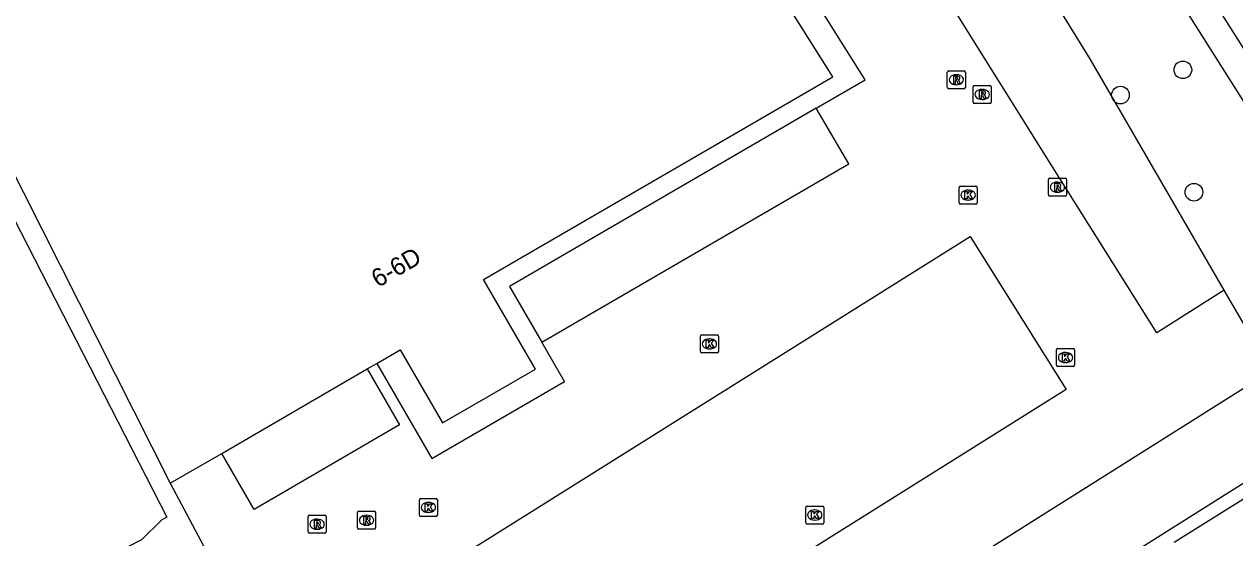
# Model space of a CAD drawing. Extents: x 158838 to 160074, y 386376 to 387776.
# Drawn here: x 159754 to 159821.3, y 387637.6 to 387666.2 of the extents above; entities that cross this region are included whole.
import ezdxf

# ---------------------------------------------------------------- set-up
doc = ezdxf.new("R2010")
doc.units = 0
for name, color, linetype in [('IMGEO_Boom', 7, 'Continuous'), ('IMGEO_Fietspad_gesloten', 7, 'Continuous'), ('IMGEO_Hek', 7, 'Continuous'), ('IMGEO_Kolk', 7, 'Continuous'), ('IMGEO_Pand', 7, 'Continuous'), ('IMGEO_Pand_nummerreeks', 7, 'Continuous'), ('IMGEO_Parkeervlak_gesloten', 7, 'Continuous'), ('IMGEO_Rijbaan_lokaal_open', 7, 'Continuous'), ('IMGEO_Rioolput', 7, 'Continuous'), ('IMGEO_Voetpad_open', 7, 'Continuous')]:
    doc.layers.add(name, color=color, linetype=linetype)

msp = doc.modelspace()

# ---------------------------------------------------------------- linework, layer by layer
at = {"layer": 'IMGEO_Boom'}
for centre in [(159818.385, 387663.625), (159814.916, 387662.224), (159818.999, 387656.83)]:
    msp.add_circle(centre, 0.489, dxfattribs=at)
at = {"layer": 'IMGEO_Fietspad_gesloten'}
msp.add_lwpolyline([(159780.151, 387738.209), (159780.655, 387737.335), (159783.039, 387732.666), (159788.294, 387722.376), (159791.972, 387715.284), (159797.019, 387706.102), (159803.726, 387694.112), (159806.338, 387689.746), (159815.623, 387674.5), (159818.276, 387670.315), (159826.023, 387658.1), (159833.006, 387647.118), (159879.811, 387573.352)], dxfattribs=at)
at = {"layer": 'IMGEO_Hek'}
msp.add_lwpolyline([(159824.384, 387645.027), (159823.288, 387646.913), (159820.688, 387651.388), (159813.243, 387664.198), (159796.446, 387691.409), (159778.798, 387722.415)], dxfattribs=at)
at = {"layer": 'IMGEO_Kolk'}
for p, q in [((159805.953, 387656.246), (159805.953, 387657.098)), ((159806.028, 387657.172), (159806.88, 387657.172)), ((159806.441, 387656.952), (159806.466, 387656.952)), ((159806.954, 387657.098), (159806.954, 387656.246)), ((159806.88, 387656.172), (159806.028, 387656.172)), ((159806.464, 387656.392), (159806.439, 387656.392)), ((159791.576, 387647.983), (159791.576, 387648.835)), ((159791.651, 387648.909), (159792.503, 387648.909)), ((159792.064, 387648.689), (159792.089, 387648.689)), ((159792.577, 387648.835), (159792.577, 387647.983)), ((159792.503, 387647.909), (159791.651, 387647.909)), ((159792.087, 387648.129), (159792.062, 387648.129)), ((159811.367, 387647.226), (159811.367, 387648.078)), ((159811.442, 387648.152), (159812.294, 387648.152)), ((159811.855, 387647.932), (159811.88, 387647.932)), ((159812.368, 387648.078), (159812.368, 387647.226)), ((159811.878, 387647.372), (159811.853, 387647.372)), ((159812.294, 387647.152), (159811.442, 387647.152)), ((159776.033, 387639.83), (159776.885, 387639.83)), ((159775.958, 387638.904), (159775.958, 387639.756)), ((159776.446, 387639.61), (159776.471, 387639.61)), ((159776.959, 387639.756), (159776.959, 387638.904)), ((159797.429, 387638.481), (159797.429, 387639.333)), ((159797.504, 387639.407), (159798.356, 387639.407)), ((159797.917, 387639.187), (159797.942, 387639.187)), ((159798.43, 387639.333), (159798.43, 387638.481)), ((159776.885, 387638.83), (159776.033, 387638.83)), ((159776.469, 387639.05), (159776.444, 387639.05)), ((159797.94, 387638.627), (159797.915, 387638.627)), ((159798.356, 387638.407), (159797.504, 387638.407))]:
    msp.add_line(p, q, dxfattribs=at)
for points in [[(159805.953, 387656.246), (159805.953, 387657.098)], [(159806.028, 387657.172), (159806.88, 387657.172)], [(159806.274, 387656.872), (159806.397, 387656.872), (159806.397, 387656.721), (159806.527, 387656.872), (159806.691, 387656.872), (159806.545, 387656.721), (159806.698, 387656.472), (159806.546, 387656.472), (159806.461, 387656.636), (159806.397, 387656.569), (159806.397, 387656.472), (159806.274, 387656.472), (159806.274, 387656.872)], [(159806.954, 387657.098), (159806.954, 387656.246)], [(159806.88, 387656.172), (159806.028, 387656.172)], [(159791.576, 387647.983), (159791.576, 387648.835)], [(159791.651, 387648.909), (159792.503, 387648.909)], [(159791.897, 387648.609), (159792.02, 387648.609), (159792.02, 387648.458), (159792.15, 387648.609), (159792.314, 387648.609), (159792.168, 387648.458), (159792.321, 387648.209), (159792.169, 387648.209), (159792.084, 387648.373), (159792.02, 387648.306), (159792.02, 387648.209), (159791.897, 387648.209), (159791.897, 387648.609)], [(159792.577, 387648.835), (159792.577, 387647.983)], [(159792.503, 387647.909), (159791.651, 387647.909)], [(159811.367, 387647.226), (159811.367, 387648.078)], [(159811.442, 387648.152), (159812.294, 387648.152)], [(159812.368, 387648.078), (159812.368, 387647.226)], [(159811.688, 387647.852), (159811.811, 387647.852), (159811.811, 387647.701), (159811.941, 387647.852), (159812.105, 387647.852), (159811.959, 387647.701), (159812.112, 387647.452), (159811.96, 387647.452), (159811.875, 387647.616), (159811.811, 387647.549), (159811.811, 387647.452), (159811.688, 387647.452), (159811.688, 387647.852)], [(159812.294, 387647.152), (159811.442, 387647.152)], [(159776.033, 387639.83), (159776.885, 387639.83)], [(159775.958, 387638.904), (159775.958, 387639.756)], [(159776.279, 387639.53), (159776.402, 387639.53), (159776.402, 387639.379), (159776.532, 387639.53), (159776.696, 387639.53), (159776.55, 387639.379), (159776.703, 387639.13), (159776.551, 387639.13), (159776.466, 387639.294), (159776.402, 387639.227), (159776.402, 387639.13), (159776.279, 387639.13), (159776.279, 387639.53)], [(159776.959, 387639.756), (159776.959, 387638.904)], [(159797.429, 387638.481), (159797.429, 387639.333)], [(159797.504, 387639.407), (159798.356, 387639.407)], [(159798.43, 387639.333), (159798.43, 387638.481)], [(159776.885, 387638.83), (159776.033, 387638.83)], [(159797.75, 387639.107), (159797.873, 387639.107), (159797.873, 387638.956), (159798.003, 387639.107), (159798.167, 387639.107), (159798.021, 387638.956), (159798.174, 387638.707), (159798.022, 387638.707), (159797.937, 387638.871), (159797.873, 387638.804), (159797.873, 387638.707), (159797.75, 387638.707), (159797.75, 387639.107)], [(159798.356, 387638.407), (159797.504, 387638.407)]]:
    msp.add_lwpolyline(points, dxfattribs=at)
for centre, start, end in [((159806.03, 387657.096), 91.55205, 178.44795), ((159806.03, 387657.096), 91.55205, 178.44795), ((159806.878, 387657.096), 1.55205, 88.44795), ((159806.878, 387657.096), 1.55205, 88.44795), ((159806.03, 387656.248), 181.55205, 268.44795), ((159806.03, 387656.248), 181.55205, 268.44795), ((159806.878, 387656.248), 271.55205, 358.44795), ((159806.878, 387656.248), 271.55205, 358.44795), ((159791.653, 387648.833), 91.55205, 178.44795), ((159791.653, 387648.833), 91.55205, 178.44795), ((159792.501, 387648.833), 1.55205, 88.44795), ((159792.501, 387648.833), 1.55205, 88.44795), ((159791.653, 387647.985), 181.55205, 268.44795), ((159791.653, 387647.985), 181.55205, 268.44795), ((159792.501, 387647.985), 271.55205, 358.44795), ((159792.501, 387647.985), 271.55205, 358.44795), ((159811.444, 387648.076), 91.55205, 178.44795), ((159811.444, 387648.076), 91.55205, 178.44795), ((159812.292, 387648.076), 1.55205, 88.44795), ((159812.292, 387648.076), 1.55205, 88.44795), ((159811.444, 387647.228), 181.55205, 268.44795), ((159811.444, 387647.228), 181.55205, 268.44795), ((159812.292, 387647.228), 271.55205, 358.44795), ((159812.292, 387647.228), 271.55205, 358.44795), ((159776.035, 387639.754), 91.55205, 178.44795), ((159776.035, 387639.754), 91.55205, 178.44795), ((159776.883, 387639.754), 1.55205, 88.44795), ((159776.883, 387639.754), 1.55205, 88.44795), ((159797.506, 387639.331), 91.55205, 178.44795), ((159797.506, 387639.331), 91.55205, 178.44795), ((159798.354, 387639.331), 1.55205, 88.44795), ((159798.354, 387639.331), 1.55205, 88.44795), ((159776.035, 387638.906), 181.55205, 268.44795), ((159776.035, 387638.906), 181.55205, 268.44795), ((159776.883, 387638.906), 271.55205, 358.44795), ((159776.883, 387638.906), 271.55205, 358.44795), ((159797.506, 387638.483), 181.55205, 268.44795), ((159797.506, 387638.483), 181.55205, 268.44795), ((159798.354, 387638.483), 271.55205, 358.44795), ((159798.354, 387638.483), 271.55205, 358.44795)]:
    msp.add_arc(centre, 0.0765, start, end, dxfattribs=at)
for centre, major_axis, ratio, start_param, end_param in [((159806.44, 387656.672), (-0.387, 0.002), 0.722429, 4.712389, 7.853982), ((159806.465, 387656.672), (-0.39, 0.002), 0.717154, 1.570796, 4.712389), ((159792.063, 387648.409), (-0.387, 0.002), 0.722429, 4.712389, 7.853982), ((159792.088, 387648.409), (-0.39, 0.002), 0.717154, 1.570796, 4.712389), ((159811.854, 387647.652), (-0.387, 0.002), 0.722429, 4.712389, 7.853982), ((159811.879, 387647.652), (-0.39, 0.002), 0.717154, 1.570796, 4.712389), ((159776.445, 387639.33), (-0.387, 0.002), 0.722429, 4.712389, 7.853982), ((159776.47, 387639.33), (-0.39, 0.002), 0.717154, 1.570796, 4.712389), ((159797.916, 387638.907), (-0.387, 0.002), 0.722429, 4.712389, 7.853982), ((159797.941, 387638.907), (-0.39, 0.002), 0.717154, 1.570796, 4.712389)]:
    msp.add_ellipse(centre, major_axis=major_axis, ratio=ratio, start_param=start_param, end_param=end_param, dxfattribs=at)
at = {"layer": 'IMGEO_Pand'}
for points in [[(159773.589, 387647.321), (159774.9, 387648.081), (159777.252, 387644.019), (159782.411, 387647.008), (159779.523, 387651.993), (159798.927, 387663.23), (159765.293, 387716.503), (159747.329, 387706.087), (159743.113, 387703.642), (159742.412, 387704.854)], [(159732.566, 387699.157), (159762.112, 387640.672)], [(159748.37, 387665.194), (159761.934, 387638.789), (159761.651, 387638.642), (159760.51, 387637.538), (159754.481, 387634.44), (159742.892, 387628.49), (159743.039, 387628.162), (159724.719, 387618.746), (159725.488, 387617.252), (159717.412, 387613.101), (159716.643, 387614.594), (159716.047, 387614.288), (159715.628, 387615.035), (159714.486, 387614.345), (159710.853, 387615.52), (159710.335, 387616.75), (159709.576, 387616.371), (159697.81, 387639.222), (159700.735, 387640.724)], [(159773.063, 387647.016), (159773.589, 387647.321)], [(159764.974, 387642.33), (159773.063, 387647.016)], [(159762.112, 387640.672), (159762.238, 387640.745), (159764.974, 387642.33)]]:
    msp.add_lwpolyline(points, dxfattribs=at)
at = {"layer": 'IMGEO_Parkeervlak_gesloten'}
msp.add_lwpolyline([(159820.688, 387651.388), (159813.243, 387664.198), (159796.446, 387691.409), (159778.798, 387722.415), (159774.703, 387729.611)], dxfattribs=at)
at = {"layer": 'IMGEO_Rijbaan_lokaal_open'}
for points in [[(159820.688, 387651.388), (159816.93, 387649.032), (159811.135, 387658.237), (159805.415, 387667.385), (159801.058, 387674.374), (159794.69, 387684.835), (159787.421, 387697.357), (159779.087, 387711.968), (159770.43, 387727.179), (159774.703, 387729.611)], [(159798.016, 387661.501), (159800.729, 387663.076), (159788.908, 387681.854), (159790.221, 387681.563), (159786.59, 387687.285), (159786.306, 387685.978), (159774.494, 387704.7), (159775.807, 387704.388), (159772.178, 387710.107), (159771.883, 387708.799), (159765.821, 387718.43), (159746.622, 387707.307), (159746.959, 387708.617), (159741.126, 387705.21), (159742.412, 387704.854)], [(159782.763, 387648.497), (159799.817, 387658.398), (159798.016, 387661.501)], [(159806.562, 387654.378), (159811.892, 387645.875), (159778.076, 387624.681), (159772.746, 387633.184), (159806.562, 387654.378)], [(159823.288, 387646.913), (159820.688, 387651.388)], [(159773.589, 387647.321), (159776.643, 387642.049), (159784.022, 387646.323), (159782.763, 387648.497)], [(159773.063, 387647.016), (159774.863, 387643.909), (159766.775, 387639.222), (159764.974, 387642.33)], [(159825.535, 387643.047), (159795.946, 387624.42), (159793.565, 387628.202), (159823.288, 387646.913)], [(159762.112, 387640.672), (159769.336, 387627.103)], [(159817.904, 387637.392), (159821.753, 387639.801)]]:
    msp.add_lwpolyline(points, dxfattribs=at)
at = {"layer": 'IMGEO_Rioolput'}
for p, q in [((159805.296, 387662.648), (159805.296, 387663.5)), ((159805.371, 387663.574), (159806.223, 387663.574)), ((159806.297, 387663.5), (159806.297, 387662.648)), ((159805.807, 387662.794), (159805.782, 387662.794)), ((159805.784, 387663.354), (159805.809, 387663.354)), ((159806.804, 387662.758), (159807.656, 387662.758)), ((159806.223, 387662.574), (159805.371, 387662.574)), ((159806.729, 387661.832), (159806.729, 387662.684)), ((159807.217, 387662.538), (159807.242, 387662.538)), ((159807.73, 387662.684), (159807.73, 387661.832)), ((159807.656, 387661.758), (159806.804, 387661.758)), ((159807.24, 387661.978), (159807.215, 387661.978)), ((159810.914, 387656.683), (159810.914, 387657.535)), ((159810.989, 387657.609), (159811.841, 387657.609)), ((159811.402, 387657.389), (159811.427, 387657.389)), ((159811.915, 387657.535), (159811.915, 387656.683)), ((159811.425, 387656.829), (159811.4, 387656.829)), ((159811.841, 387656.609), (159810.989, 387656.609)), ((159769.773, 387637.972), (159769.773, 387638.824)), ((159769.848, 387638.898), (159770.7, 387638.898)), ((159770.261, 387638.678), (159770.286, 387638.678)), ((159770.774, 387638.824), (159770.774, 387637.972)), ((159772.525, 387638.19), (159772.525, 387639.042)), ((159772.6, 387639.116), (159773.452, 387639.116)), ((159773.013, 387638.896), (159773.038, 387638.896)), ((159773.526, 387639.042), (159773.526, 387638.19)), ((159770.7, 387637.898), (159769.848, 387637.898)), ((159770.284, 387638.118), (159770.259, 387638.118)), ((159773.452, 387638.116), (159772.6, 387638.116)), ((159773.036, 387638.336), (159773.011, 387638.336))]:
    msp.add_line(p, q, dxfattribs=at)
for points in [[(159805.296, 387662.648), (159805.296, 387663.5)], [(159805.371, 387663.574), (159806.223, 387663.574)], [(159806.297, 387663.5), (159806.297, 387662.648)], [(159805.885, 387663.272), (159805.633, 387663.274), (159805.633, 387662.874)], [(159805.633, 387662.874), (159805.757, 387662.874), (159805.757, 387663.036), (159805.768, 387663.036)], [(159805.811, 387663.193), (159805.757, 387663.193), (159805.757, 387663.112)], [(159805.757, 387663.112), (159805.809, 387663.112)], [(159805.815, 387663.007), (159805.886, 387662.874), (159806.026, 387662.874), (159805.961, 387663)], [(159806.804, 387662.758), (159807.656, 387662.758)], [(159806.223, 387662.574), (159805.371, 387662.574)], [(159806.729, 387661.832), (159806.729, 387662.684)], [(159807.318, 387662.456), (159807.066, 387662.458), (159807.066, 387662.058)], [(159807.066, 387662.058), (159807.19, 387662.058), (159807.19, 387662.22), (159807.201, 387662.22)], [(159807.244, 387662.377), (159807.19, 387662.377), (159807.19, 387662.296)], [(159807.19, 387662.296), (159807.242, 387662.296)], [(159807.248, 387662.191), (159807.319, 387662.058), (159807.459, 387662.058), (159807.394, 387662.184)], [(159807.73, 387662.684), (159807.73, 387661.832)], [(159807.656, 387661.758), (159806.804, 387661.758)], [(159810.914, 387656.683), (159810.914, 387657.535)], [(159810.989, 387657.609), (159811.841, 387657.609)], [(159811.503, 387657.307), (159811.251, 387657.309), (159811.251, 387656.909)], [(159811.915, 387657.535), (159811.915, 387656.683)], [(159811.251, 387656.909), (159811.375, 387656.909), (159811.375, 387657.071), (159811.386, 387657.071)], [(159811.429, 387657.228), (159811.375, 387657.228), (159811.375, 387657.147)], [(159811.375, 387657.147), (159811.427, 387657.147)], [(159811.433, 387657.042), (159811.504, 387656.909), (159811.644, 387656.909), (159811.579, 387657.035)], [(159811.841, 387656.609), (159810.989, 387656.609)], [(159769.773, 387637.972), (159769.773, 387638.824)], [(159769.848, 387638.898), (159770.7, 387638.898)], [(159770.362, 387638.596), (159770.11, 387638.598), (159770.11, 387638.198)], [(159770.288, 387638.517), (159770.234, 387638.517), (159770.234, 387638.436)], [(159770.774, 387638.824), (159770.774, 387637.972)], [(159772.525, 387638.19), (159772.525, 387639.042)], [(159772.6, 387639.116), (159773.452, 387639.116)], [(159773.114, 387638.814), (159772.862, 387638.816), (159772.862, 387638.416)], [(159772.862, 387638.416), (159772.986, 387638.416), (159772.986, 387638.578), (159772.997, 387638.578)], [(159773.04, 387638.735), (159772.986, 387638.735), (159772.986, 387638.654)], [(159772.986, 387638.654), (159773.038, 387638.654)], [(159773.044, 387638.549), (159773.115, 387638.416), (159773.255, 387638.416), (159773.19, 387638.542)], [(159773.526, 387639.042), (159773.526, 387638.19)], [(159770.7, 387637.898), (159769.848, 387637.898)], [(159770.11, 387638.198), (159770.234, 387638.198), (159770.234, 387638.36), (159770.245, 387638.36)], [(159770.234, 387638.436), (159770.286, 387638.436)], [(159770.292, 387638.331), (159770.363, 387638.198), (159770.503, 387638.198), (159770.438, 387638.324)], [(159773.452, 387638.116), (159772.6, 387638.116)]]:
    msp.add_lwpolyline(points, dxfattribs=at)
for centre, radius, start, end in [((159805.373, 387663.498), 0.0765, 91.55205, 178.44795), ((159805.373, 387663.498), 0.0765, 91.55205, 178.44795), ((159806.221, 387663.498), 0.0765, 1.55205, 88.44795), ((159806.221, 387663.498), 0.0765, 1.55205, 88.44795), ((159805.767, 387662.983), 0.0533, 26.02933, 88.69889), ((159805.793, 387663.301), 0.19, 274.7715, 282.96867), ((159805.817, 387663.097), 0.0964, 77.00612, 93.18647), ((159805.831, 387663.154), 0.0378, 276.66336, 79.67722), ((159805.884, 387663.162), 0.109, 350.36119, 89.41601), ((159805.882, 387663.162), 0.112, 277.58423, 350.98172), ((159805.866, 387662.947), 0.108, 29.51342, 73.79051), ((159806.806, 387662.682), 0.0765, 91.55205, 178.44795), ((159806.806, 387662.682), 0.0765, 91.55205, 178.44795), ((159807.654, 387662.682), 0.0765, 1.55205, 88.44795), ((159807.654, 387662.682), 0.0765, 1.55205, 88.44795), ((159805.373, 387662.65), 0.0765, 181.55205, 268.44795), ((159805.373, 387662.65), 0.0765, 181.55205, 268.44795), ((159806.221, 387662.65), 0.0765, 271.55205, 358.44795), ((159806.221, 387662.65), 0.0765, 271.55205, 358.44795), ((159807.2, 387662.167), 0.0533, 26.02933, 88.69889), ((159807.226, 387662.485), 0.19, 274.7715, 282.96867), ((159807.25, 387662.281), 0.0964, 77.00612, 93.18647), ((159807.264, 387662.338), 0.0378, 276.66336, 79.67722), ((159807.317, 387662.346), 0.109, 350.36119, 89.41601), ((159807.315, 387662.346), 0.112, 277.58423, 350.98172), ((159807.299, 387662.131), 0.108, 29.51342, 73.79051), ((159806.806, 387661.834), 0.0765, 181.55205, 268.44795), ((159806.806, 387661.834), 0.0765, 181.55205, 268.44795), ((159807.654, 387661.834), 0.0765, 271.55205, 358.44795), ((159807.654, 387661.834), 0.0765, 271.55205, 358.44795), ((159810.991, 387657.533), 0.0765, 91.55205, 178.44795), ((159810.991, 387657.533), 0.0765, 91.55205, 178.44795), ((159811.502, 387657.197), 0.109, 350.36119, 89.41601), ((159811.839, 387657.533), 0.0765, 1.55205, 88.44795), ((159811.839, 387657.533), 0.0765, 1.55205, 88.44795), ((159810.991, 387656.685), 0.0765, 181.55205, 268.44795), ((159810.991, 387656.685), 0.0765, 181.55205, 268.44795), ((159811.385, 387657.018), 0.0533, 26.02933, 88.69889), ((159811.411, 387657.336), 0.19, 274.7715, 282.96867), ((159811.435, 387657.132), 0.0964, 77.00612, 93.18647), ((159811.449, 387657.189), 0.0378, 276.66336, 79.67722), ((159811.5, 387657.197), 0.112, 277.58423, 350.98172), ((159811.484, 387656.982), 0.108, 29.51342, 73.79051), ((159811.839, 387656.685), 0.0765, 271.55205, 358.44795), ((159811.839, 387656.685), 0.0765, 271.55205, 358.44795), ((159769.85, 387638.822), 0.0765, 91.55205, 178.44795), ((159769.85, 387638.822), 0.0765, 91.55205, 178.44795), ((159770.294, 387638.421), 0.0964, 77.00612, 93.18647), ((159770.308, 387638.478), 0.0378, 276.66336, 79.67722), ((159770.361, 387638.486), 0.109, 350.36119, 89.41601), ((159770.698, 387638.822), 0.0765, 1.55205, 88.44795), ((159770.698, 387638.822), 0.0765, 1.55205, 88.44795), ((159772.602, 387639.04), 0.0765, 91.55205, 178.44795), ((159772.602, 387639.04), 0.0765, 91.55205, 178.44795), ((159772.996, 387638.525), 0.0533, 26.02933, 88.69889), ((159773.022, 387638.843), 0.19, 274.7715, 282.96867), ((159773.046, 387638.639), 0.0964, 77.00612, 93.18647), ((159773.06, 387638.696), 0.0378, 276.66336, 79.67722), ((159773.113, 387638.704), 0.109, 350.36119, 89.41601), ((159773.111, 387638.704), 0.112, 277.58423, 350.98172), ((159773.095, 387638.489), 0.108, 29.51342, 73.79051), ((159773.45, 387639.04), 0.0765, 1.55205, 88.44795), ((159773.45, 387639.04), 0.0765, 1.55205, 88.44795), ((159769.85, 387637.974), 0.0765, 181.55205, 268.44795), ((159769.85, 387637.974), 0.0765, 181.55205, 268.44795), ((159770.244, 387638.307), 0.0533, 26.02933, 88.69889), ((159770.27, 387638.625), 0.19, 274.7715, 282.96867), ((159770.359, 387638.486), 0.112, 277.58423, 350.98172), ((159770.343, 387638.271), 0.108, 29.51342, 73.79051), ((159770.698, 387637.974), 0.0765, 271.55205, 358.44795), ((159770.698, 387637.974), 0.0765, 271.55205, 358.44795), ((159772.602, 387638.192), 0.0765, 181.55205, 268.44795), ((159772.602, 387638.192), 0.0765, 181.55205, 268.44795), ((159773.45, 387638.192), 0.0765, 271.55205, 358.44795), ((159773.45, 387638.192), 0.0765, 271.55205, 358.44795)]:
    msp.add_arc(centre, radius, start, end, dxfattribs=at)
for centre, major_axis, ratio, start_param, end_param in [((159805.783, 387663.074), (-0.387, 0.002), 0.722429, 4.712389, 7.853982), ((159805.808, 387663.074), (-0.39, 0.002), 0.717154, 1.570796, 4.712389), ((159807.216, 387662.258), (-0.387, 0.002), 0.722429, 4.712389, 7.853982), ((159807.241, 387662.258), (-0.39, 0.002), 0.717154, 1.570796, 4.712389), ((159811.401, 387657.109), (-0.387, 0.002), 0.722429, 4.712389, 7.853982), ((159811.426, 387657.109), (-0.39, 0.002), 0.717154, 1.570796, 4.712389), ((159770.26, 387638.398), (-0.387, 0.002), 0.722429, 4.712389, 7.853982), ((159770.285, 387638.398), (-0.39, 0.002), 0.717154, 1.570796, 4.712389), ((159773.012, 387638.616), (-0.387, 0.002), 0.722429, 4.712389, 7.853982), ((159773.037, 387638.616), (-0.39, 0.002), 0.717154, 1.570796, 4.712389)]:
    msp.add_ellipse(centre, major_axis=major_axis, ratio=ratio, start_param=start_param, end_param=end_param, dxfattribs=at)
at = {"layer": 'IMGEO_Voetpad_open'}
for points in [[(159772.336, 387733.768), (159772.89, 387734.085), (159773.004, 387733.906), (159776.933, 387736.16), (159779.861, 387730.53), (159781.878, 387731.579), (159786.741, 387721.915), (159789.53, 387716.531), (159791.466, 387712.89), (159801.538, 387694.795), (159804.103, 387690.368), (159812.278, 387676.931), (159816.771, 387669.751), (159826.345, 387654.607), (159831.762, 387646.265), (159859.272, 387602.912), (159879.426, 387571.152)], [(159798.016, 387661.501), (159780.964, 387651.601), (159782.763, 387648.497)]]:
    msp.add_lwpolyline(points, dxfattribs=at)

# ---------------------------------------------------------------- texts
at = {"layer": 'IMGEO_Pand_nummerreeks'}
msp.add_text('6-6D', height=1, rotation=30.07455, dxfattribs=at).set_placement((159773.661, 387651.511))

doc.saveas('drawing.dxf')
